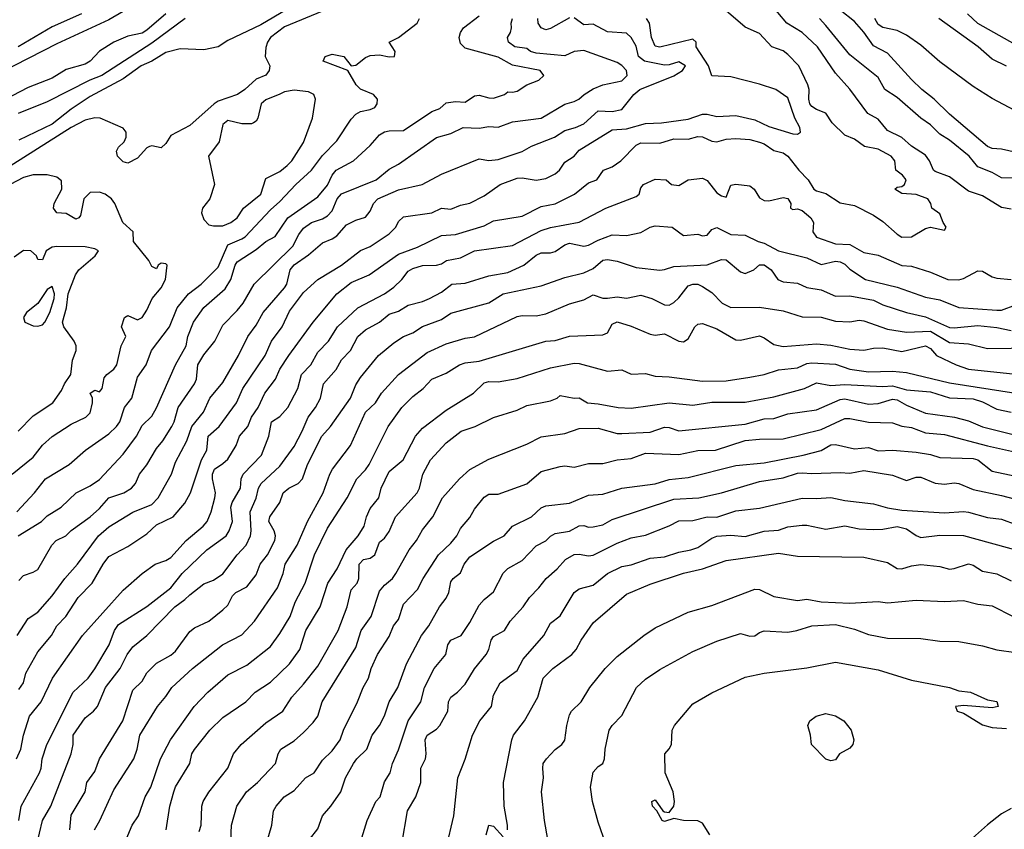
# Model space of a CAD drawing. Header units: metres. Extents: x -46681 to -43747, y -240911 to -237677.
# Tile 859 of 1056: x -44327 to -44223, y -239307 to -239222. Entities that reach past the tile are written whole.
import ezdxf

# ---------------------------------------------------------------- set-up
doc = ezdxf.new("R2010")
doc.units = ezdxf.units.M
doc.layers.add('CONTOUR_INDEX', color=1, linetype='Continuous')
doc.layers.add('CONTOUR_INTER', color=3, linetype='Continuous')

msp = doc.modelspace()

# ---------------------------------------------------------------- linework, layer by layer
at = {"layer": 'CONTOUR_INDEX'}
for points, elevation in [([(-44294.6, -239220.74), (-44298.6, -239222.4), (-44300.09, -239223.52), (-44300.42, -239224.02), (-44300.6, -239224.58), (-44300.64, -239225.52), (-44300.16, -239226.52), (-44300.22, -239227.02), (-44300.6, -239227.49), (-44301.6, -239227.93), (-44302.78, -239229.02), (-44303.57, -239229.52), (-44305.6, -239230.24), (-44306.04, -239230.52), (-44308.6, -239232.81), (-44310.6, -239233.85), (-44311.1, -239234.69), (-44311.6, -239235.17), (-44312.6, -239234.96), (-44312.85, -239235.02), (-44313.1, -239235.15), (-44314.1, -239236.25), (-44315.1, -239236.76), (-44315.6, -239236.64), (-44316.21, -239236.02), (-44316.31, -239235.52), (-44316.1, -239235.08), (-44315.5, -239234.52), (-44315.29, -239234.02), (-44315.28, -239233.52), (-44315.6, -239233.07), (-44318.03, -239232.02), (-44318.6, -239232.01), (-44319.6, -239232.24), (-44321.1, -239233.01), (-44328.6, -239237.74)], 105), ([(-44326.84, -239299.52), (-44326.39, -239298.52), (-44326.12, -239297.02), (-44325.47, -239295.02), (-44324.23, -239293.52), (-44323.04, -239291.02), (-44319.89, -239286.52), (-44315.6, -239281.76), (-44313.61, -239280.02), (-44312.24, -239279.02), (-44311.1, -239278.65), (-44310.6, -239278.32), (-44308.97, -239276.52), (-44307.17, -239275.02), (-44306.77, -239274.52), (-44306.33, -239273.52), (-44305.95, -239272.02), (-44305.89, -239271.52), (-44306.2, -239270.02), (-44306.2, -239269.52), (-44306, -239269.02), (-44305.1, -239268.43), (-44304.6, -239267.94), (-44303.7, -239266.52), (-44303.36, -239265.52), (-44302.49, -239264.52), (-44302.09, -239263.52), (-44301.39, -239262.52), (-44300.68, -239261.02), (-44299.56, -239259.52), (-44299.1, -239258.49), (-44298.17, -239257.02), (-44295.61, -239253.52), (-44293.11, -239250.52), (-44291.6, -239249.34), (-44289.71, -239248.52), (-44286.6, -239246.35), (-44284.6, -239245.62), (-44282.1, -239244.38), (-44280.6, -239244.29), (-44277.6, -239243.36), (-44276.6, -239242.84), (-44273.6, -239242.36), (-44271.6, -239241.34), (-44270.1, -239241.04), (-44268.09, -239240.02), (-44266.6, -239238.85), (-44265.74, -239238.52), (-44265.04, -239237.52), (-44264.1, -239237.14), (-44263.21, -239236.52), (-44261.6, -239234.88), (-44261.1, -239234.63), (-44259.1, -239234.65), (-44257.6, -239234.2), (-44256.1, -239234.25), (-44255.1, -239233.96), (-44254.6, -239233.98), (-44253.6, -239234.44), (-44253.1, -239234.51), (-44252.1, -239234.24), (-44251.1, -239234.16), (-44249.6, -239234.27), (-44248.6, -239234.55), (-44248.1, -239234.73), (-44247.1, -239235.43), (-44246.1, -239235.69), (-44245.6, -239236.05), (-44244.47, -239237.52), (-44243.47, -239238.52), (-44242.86, -239239.52), (-44242.6, -239239.7), (-44241.6, -239239.98), (-44240.1, -239240.94), (-44238.6, -239241.24), (-44236.6, -239242.24), (-44235.6, -239242.91), (-44234.1, -239244.26), (-44233.6, -239244.55), (-44232.6, -239244.53), (-44231.1, -239243.67), (-44230.6, -239243.5), (-44229.1, -239243.82), (-44228.93, -239243.52), (-44229.26, -239243.02), (-44229.6, -239242.1), (-44230.45, -239241.52), (-44230.56, -239241.02), (-44230.87, -239240.52), (-44232.1, -239240.06), (-44233.6, -239239.98), (-44234.36, -239239.52), (-44234.1, -239239.29), (-44233.6, -239239.23), (-44233.34, -239239.02), (-44233.16, -239238.52), (-44233.55, -239238.02), (-44234.24, -239237.52), (-44234.33, -239236.52), (-44234.73, -239236.02), (-44236.1, -239235.31), (-44237.53, -239235.02), (-44238.6, -239234.24), (-44239.6, -239233.81), (-44240.94, -239232.52), (-44241.6, -239231.49), (-44242.6, -239231.13), (-44243.1, -239230.79), (-44243.31, -239230.52), (-44243.4, -239230.02), (-44243.37, -239229.02), (-44243.5, -239228.52), (-44244.45, -239226.52), (-44245.6, -239225.32), (-44246.1, -239224.95), (-44247.3, -239224.52), (-44248.6, -239223.1), (-44250.1, -239222.45), (-44252.1, -239220.72)], 110), ([(-44319.98, -239221.02), (-44323.1, -239222.39), (-44326.65, -239224.52)], 110), ([(-44326.8, -239273.52), (-44324.93, -239271.52), (-44323.79, -239270.02), (-44321.28, -239268.52), (-44319.56, -239267.02), (-44317.1, -239265.3), (-44316.31, -239264.52), (-44315.95, -239264.02), (-44315.48, -239262.52), (-44314.7, -239261.52), (-44314.1, -239259.3), (-44313.19, -239258.02), (-44312.63, -239256.52), (-44310.72, -239254.02), (-44309.93, -239252.02), (-44308.74, -239250.52), (-44307.4, -239249.52), (-44305.6, -239247.74), (-44304.6, -239245.36), (-44303.1, -239244.76), (-44302.76, -239244.52), (-44300.1, -239241.67), (-44299.1, -239240.82), (-44297.43, -239239.02), (-44295.79, -239237.52), (-44294.6, -239235.98), (-44293.1, -239234.42), (-44291.6, -239232.12), (-44291.1, -239231.61), (-44290.6, -239231.32), (-44289.6, -239231.13), (-44289.1, -239230.9), (-44288.86, -239230.52), (-44288.81, -239230.02), (-44289.25, -239229.52), (-44290.6, -239228.96), (-44291.08, -239228.52), (-44291.95, -239227.02), (-44294.53, -239226.02), (-44294.33, -239225.52), (-44293.6, -239225.28), (-44292.38, -239225.52), (-44291.6, -239226.5), (-44291.1, -239226.46), (-44290.1, -239225.64), (-44289.6, -239225.42), (-44288.6, -239225.36), (-44287.6, -239225.55), (-44287.04, -239225.52), (-44286.96, -239225.02), (-44287.58, -239224.02), (-44286.6, -239223.53), (-44284.65, -239222.02), (-44284.39, -239221.52)], 105), ([(-44222.6, -239226.55), (-44224.1, -239225.81), (-44225.56, -239224.52), (-44229.71, -239221.52)], 115), ([(-44315.3, -239308.02), (-44314.66, -239306.52), (-44314.01, -239305.52), (-44313.28, -239303.52), (-44312.71, -239302.52), (-44311.66, -239299.52), (-44310.62, -239297.52), (-44308.13, -239294.02), (-44306.7, -239292.52), (-44304.6, -239290.69), (-44302.6, -239289.66), (-44300.1, -239287.7), (-44299.1, -239286.34), (-44298.01, -239284.52), (-44297.48, -239283.02), (-44296.45, -239281.02), (-44295.45, -239278.02), (-44294.1, -239275.21), (-44292.01, -239272.02), (-44291.01, -239270.02), (-44290.1, -239269.09), (-44289.7, -239268.52), (-44287.71, -239264.52), (-44286.26, -239262.52), (-44285.1, -239261.37), (-44284.03, -239260.52), (-44283.1, -239259.52), (-44281.6, -239258.88), (-44280.19, -239258.02), (-44279.6, -239257.81), (-44278.1, -239257.64), (-44271.1, -239255.52), (-44270.1, -239255.44), (-44268.6, -239255.01), (-44265.1, -239254.86), (-44264.6, -239254.66), (-44264.1, -239253.72), (-44263.6, -239253.48), (-44262.1, -239253.94), (-44260.1, -239254.78), (-44259.6, -239254.88), (-44258.6, -239254.74), (-44257.1, -239255.54), (-44256.6, -239255.61), (-44256.1, -239255.27), (-44255.39, -239254.02), (-44255.1, -239253.75), (-44254.6, -239253.65), (-44253.1, -239254.24), (-44251.1, -239255.4), (-44250.6, -239255.43), (-44248.6, -239254.96), (-44248.1, -239255.17), (-44247.1, -239255.89), (-44246.1, -239256.08), (-44242.6, -239255.81), (-44241.1, -239255.93), (-44239.1, -239256.35), (-44237.6, -239256.46), (-44236.6, -239256.27), (-44235.6, -239256.24), (-44233.6, -239256.61), (-44231.1, -239256.01), (-44230.6, -239256.29), (-44229.96, -239257.02), (-44227.9, -239258.02), (-44226.6, -239258.48), (-44221.6, -239258.99)], 115), ([(-44295.98, -239308.02), (-44295.1, -239306.92), (-44294.63, -239305.52), (-44293.73, -239304.52), (-44292.68, -239303.02), (-44292.18, -239301.52), (-44291.36, -239300.02), (-44291, -239299.52), (-44289.93, -239298.52), (-44289.37, -239297.02), (-44288.6, -239296.02), (-44288.1, -239295), (-44287.61, -239293.52), (-44286.69, -239292.02), (-44285.78, -239289.52), (-44284.2, -239286.52), (-44283.42, -239285.52), (-44282.31, -239283.52), (-44281.6, -239282.6), (-44281.32, -239282.02), (-44281.1, -239280.89), (-44280.84, -239280.52), (-44280.1, -239279.93), (-44279.68, -239279.02), (-44279.1, -239278.26), (-44276.6, -239276.58), (-44275.5, -239276.02), (-44274.6, -239275.03), (-44272.6, -239274.05), (-44271.6, -239273.09), (-44271.1, -239272.89), (-44268.6, -239272.61), (-44266.6, -239271.76), (-44265.1, -239271.66), (-44263.1, -239271.03), (-44259.6, -239270.57), (-44258.1, -239270.09), (-44256.1, -239269.89), (-44251.1, -239268.61), (-44248.1, -239268.35), (-44244, -239267.52), (-44242.1, -239267.05), (-44241.1, -239266.46), (-44240.6, -239266.4), (-44238.6, -239266.88), (-44237.1, -239266.73), (-44236.1, -239267.08), (-44234.6, -239267.02), (-44232.1, -239267.21), (-44230.6, -239267.46), (-44229.6, -239267.77), (-44226.1, -239267.89), (-44225.6, -239268.04), (-44224.1, -239269.21), (-44219.6, -239270.18)], 120), ([(-44270.89, -239308.02), (-44271.23, -239306.02), (-44271.56, -239303.02), (-44271.34, -239301.52), (-44271.42, -239300.52), (-44271.36, -239300.02), (-44271.04, -239299.52), (-44270.1, -239298.54), (-44269.41, -239298.02), (-44269.1, -239297.57), (-44268.89, -239296.02), (-44268.6, -239294.89), (-44268.41, -239294.52), (-44267.38, -239293.52), (-44266.46, -239292.02), (-44264.85, -239290.02), (-44263.6, -239288.76), (-44260.78, -239286.52), (-44259.6, -239285.74), (-44256.1, -239284.08), (-44253.6, -239283.39), (-44249.1, -239281.67), (-44248.6, -239281.69), (-44247.1, -239282.41), (-44244.6, -239282.86), (-44243.6, -239282.72), (-44242.1, -239282.98), (-44239.1, -239283.14), (-44236.1, -239282.94), (-44235.1, -239283.09), (-44232.1, -239282.81), (-44229.1, -239282.95), (-44227.1, -239282.85), (-44225.6, -239283.25), (-44224.1, -239283.42), (-44221.87, -239284.52)], 125)]:
    msp.add_lwpolyline(points, dxfattribs=dict(at, elevation=elevation))
at = {"layer": 'CONTOUR_INTER'}
for points, elevation in [([(-44297.6, -239220.11), (-44301.1, -239222.2), (-44304.6, -239223.86), (-44305.6, -239224.52), (-44307.1, -239224.83), (-44309.6, -239224.74), (-44311.1, -239225.11), (-44312.6, -239226.01), (-44313.71, -239226.52), (-44315.6, -239227.87), (-44319.1, -239229.76), (-44321.1, -239231.07), (-44323.1, -239232.67), (-44326.6, -239234.33)], 106), ([(-44222.1, -239241.62), (-44223.1, -239241.44), (-44225.1, -239240.21), (-44226.6, -239239.72), (-44228.6, -239238.2), (-44230.1, -239237.66), (-44230.28, -239237.52), (-44230.69, -239236.52), (-44231.1, -239235.92), (-44232.6, -239234.97), (-44233.6, -239234.06), (-44235.1, -239233.34), (-44236.1, -239232.13), (-44237.2, -239231.52), (-44239.1, -239228.96), (-44240.6, -239227.28), (-44242.49, -239224.52), (-44244.1, -239222.99), (-44245.71, -239222.02), (-44247.6, -239219.78)], 111), ([(-44315.6, -239220.8), (-44317.1, -239221.68), (-44322.6, -239224.18), (-44330.1, -239228.02)], 109), ([(-44311.1, -239221.02), (-44313.1, -239222.77), (-44313.6, -239223.07), (-44315.1, -239223.39), (-44316.6, -239224.02), (-44318.1, -239224.97), (-44319.09, -239226.02), (-44319.6, -239226.33), (-44321.6, -239226.9), (-44323.1, -239227.81), (-44325.6, -239228.79), (-44328.1, -239230.08)], 108), ([(-44221.1, -239235.74), (-44223.1, -239235.31), (-44224.1, -239235.23), (-44224.6, -239235.02), (-44228.6, -239231.62), (-44230.19, -239230.02), (-44231.49, -239229.02), (-44232.6, -239227.96), (-44235.1, -239225.17), (-44236.6, -239224.4), (-44237.6, -239222.97), (-44238.6, -239221.83), (-44240.1, -239220.64)], 113), ([(-44221.1, -239224.57), (-44225.6, -239222.05), (-44226.68, -239221.02)], 116), ([(-44326.78, -239286.52), (-44325.6, -239284.75), (-44324.6, -239284.06), (-44323.1, -239282.35), (-44321.74, -239280.52), (-44320.41, -239279.02), (-44318.19, -239276.02), (-44317.1, -239275.07), (-44314.6, -239273.53), (-44312.6, -239272.72), (-44311.93, -239272.02), (-44310.5, -239269.52), (-44310.1, -239268.27), (-44308.9, -239266.02), (-44308.39, -239264.52), (-44307.15, -239263.02), (-44306.48, -239261.52), (-44305.1, -239259.88), (-44303.46, -239257.02), (-44302.47, -239255.02), (-44301.6, -239253.83), (-44300.85, -239252.52), (-44298.6, -239249.9), (-44298.36, -239249.52), (-44298.03, -239248.02), (-44297.6, -239247.48), (-44296.1, -239246.44), (-44294.6, -239245.15), (-44293.6, -239244.75), (-44293.1, -239244.41), (-44292.1, -239243.28), (-44291.1, -239242.78), (-44290.1, -239242.46), (-44289.6, -239241.83), (-44289.25, -239241.02), (-44288.78, -239240.52), (-44286.6, -239239.58), (-44284.11, -239239.02), (-44282.1, -239237.93), (-44278.1, -239236.31), (-44277.1, -239236.49), (-44276.1, -239236.38), (-44273.6, -239235.54), (-44272.6, -239234.98), (-44270.2, -239234.02), (-44269.1, -239233.33), (-44267.96, -239233.02), (-44267.1, -239232.62), (-44265.6, -239231.24), (-44264.1, -239231.31), (-44263.1, -239231.11), (-44261.82, -239229.52), (-44261.21, -239229.02), (-44257.6, -239227.57), (-44256.69, -239227.02), (-44256.4, -239226.52), (-44257.1, -239226.09), (-44258.1, -239226.41), (-44258.6, -239226.44), (-44260.72, -239226.02), (-44261.34, -239225.52), (-44261.6, -239224.44), (-44262.1, -239223.53), (-44262.6, -239223.09), (-44264.6, -239222.95), (-44266.1, -239222.12), (-44267.1, -239222.18), (-44268.1, -239221.45)], 108), ([(-44309.09, -239221.52), (-44312.6, -239224.13), (-44317.86, -239227.52), (-44319.11, -239228.02), (-44323.6, -239230.3), (-44326.68, -239231.52)], 107), ([(-44326.65, -239276.02), (-44324.22, -239274.52), (-44323.6, -239273.92), (-44322.12, -239273.02), (-44320.54, -239271.52), (-44319.1, -239270.78), (-44318.1, -239270.09), (-44315.6, -239267.42), (-44314.21, -239265.52), (-44313.6, -239264.4), (-44312.6, -239263.41), (-44312.1, -239262.54), (-44310.11, -239258.02), (-44308.96, -239256.02), (-44308.78, -239255.02), (-44308.19, -239253.52), (-44307.1, -239251.96), (-44304.88, -239250.02), (-44304.28, -239249.02), (-44303.82, -239247.52), (-44303.6, -239247.15), (-44301.6, -239245.87), (-44300.6, -239245.02), (-44299.6, -239244.48), (-44298.28, -239242.52), (-44295.1, -239240.3), (-44294.1, -239239.09), (-44293.61, -239238.02), (-44293.16, -239237.52), (-44291.34, -239236.52), (-44289.6, -239234.92), (-44288.6, -239233.77), (-44288.1, -239233.47), (-44287.6, -239233.38), (-44286.1, -239233.33), (-44283.1, -239231.31), (-44282.27, -239231.02), (-44281.6, -239230.43), (-44280.6, -239230.27), (-44279.6, -239230.33), (-44278.6, -239229.68), (-44278.1, -239229.6), (-44277.1, -239229.9), (-44276.6, -239229.91), (-44275.44, -239229.52), (-44275.1, -239229.24), (-44274.6, -239229.3), (-44274.1, -239229.18), (-44273.1, -239228.52), (-44271.82, -239228.02), (-44271.32, -239227.52), (-44271.7, -239227.02), (-44274.6, -239226.43), (-44276.1, -239225.6), (-44279.6, -239224.65), (-44280.1, -239224.15), (-44280.21, -239223.52), (-44280.09, -239223.02), (-44279.76, -239222.52), (-44278.1, -239221.24)], 106), ([(-44326.6, -239280.74), (-44326.1, -239280.21), (-44325.1, -239279.88), (-44324.6, -239279.58), (-44323.11, -239277.02), (-44322.65, -239276.52), (-44321.66, -239276.02), (-44321.1, -239275.47), (-44319.1, -239274.04), (-44318.1, -239273.17), (-44317.1, -239272.03), (-44315.52, -239271.52), (-44314.74, -239271.02), (-44314.32, -239270.52), (-44313.88, -239269.52), (-44313.1, -239268.55), (-44312.1, -239266.82), (-44311.44, -239266.02), (-44310.49, -239264.52), (-44310.23, -239264.02), (-44309.83, -239262.52), (-44308.1, -239260.02), (-44307.89, -239259.52), (-44307.75, -239258.02), (-44307.1, -239256.95), (-44305.95, -239255.52), (-44305.1, -239253.83), (-44303.6, -239252.31), (-44302.98, -239251.52), (-44301.82, -239249.52), (-44297.74, -239245.52), (-44297.1, -239244.3), (-44296.6, -239243.63), (-44295.78, -239243.02), (-44294.6, -239242.63), (-44294.1, -239242.31), (-44293.6, -239241.81), (-44293.07, -239240.52), (-44292.6, -239239.99), (-44288.97, -239238.52), (-44287.6, -239237.39), (-44286.6, -239236.88), (-44282.6, -239234.07), (-44281.1, -239233.63), (-44279.81, -239233.02), (-44278.1, -239233.1), (-44277.1, -239232.89), (-44276.1, -239232.97), (-44274.6, -239232.43), (-44271.6, -239232.04), (-44269.1, -239230.54), (-44268.1, -239230.28), (-44267.63, -239230.02), (-44267.07, -239229.52), (-44266.1, -239228.93), (-44265.1, -239228.53), (-44263.1, -239228.08), (-44262.53, -239227.52), (-44262.59, -239227.02), (-44263.1, -239226.47), (-44263.6, -239226.18), (-44267.1, -239224.91), (-44268.1, -239224.99), (-44269.1, -239225.45), (-44272.1, -239225.19), (-44272.7, -239225.02), (-44273.1, -239224.69), (-44274.36, -239224.52), (-44275.02, -239224.02), (-44275.13, -239223.52), (-44274.82, -239223.02), (-44274.71, -239222.52), (-44274.76, -239222.02), (-44274.6, -239221.52)], 107), ([(-44326.6, -239292.23), (-44326.1, -239291.52), (-44325.85, -239290.52), (-44324.6, -239288.26), (-44323.16, -239286.52), (-44322.58, -239285.52), (-44321.66, -239284.52), (-44320.35, -239282.52), (-44318.88, -239281.02), (-44317.71, -239279.02), (-44317.1, -239278.22), (-44315.1, -239277.17), (-44313.1, -239275.81), (-44312.1, -239274.89), (-44310.33, -239274.02), (-44309.1, -239272.58), (-44308.52, -239271.52), (-44307.35, -239268.02), (-44306.78, -239267.02), (-44306.64, -239265.52), (-44305.49, -239264.52), (-44303.68, -239262.02), (-44302.99, -239260.52), (-44300.67, -239257.02), (-44299.99, -239255.52), (-44298.86, -239254.02), (-44298.1, -239252.37), (-44296.6, -239250.38), (-44295.09, -239249.02), (-44292.62, -239247.52), (-44290.6, -239245.96), (-44289.6, -239245.55), (-44287.6, -239244.22), (-44286.89, -239243.52), (-44286.6, -239242.93), (-44286.1, -239242.41), (-44283.1, -239242.02), (-44282.1, -239241.52), (-44281.1, -239241.62), (-44280.1, -239241.2), (-44279.1, -239241), (-44277.6, -239240.21), (-44275.91, -239239.02), (-44274.1, -239238.36), (-44273.6, -239238.31), (-44272.1, -239238.56), (-44271.1, -239238.39), (-44270.1, -239237.88), (-44269.65, -239237.52), (-44269.1, -239236.68), (-44268.13, -239236.02), (-44267.6, -239235.4), (-44264.1, -239233.27), (-44262.6, -239233.15), (-44260.6, -239232.6), (-44258.92, -239232.52), (-44256.1, -239232.12), (-44254.6, -239231.62), (-44254.1, -239231.62), (-44253.1, -239231.85), (-44251.1, -239231.76), (-44249.1, -239232.2), (-44247.6, -239232.91), (-44245.1, -239233.67), (-44244.6, -239233.73), (-44244.29, -239233.52), (-44244.35, -239233.02), (-44244.88, -239232.02), (-44245.6, -239229.88), (-44246.88, -239229.02), (-44248.6, -239228.43), (-44251.6, -239227.68), (-44253.6, -239227.57), (-44253.97, -239226.52), (-44255.25, -239224.52), (-44255.25, -239224.02), (-44255.6, -239223.7), (-44259.1, -239224.56), (-44259.6, -239224.43), (-44259.98, -239223.52), (-44260.18, -239222.02), (-44260.48, -239221.52)], 109), ([(-44268.6, -239221.46), (-44270.6, -239222.58), (-44271.1, -239222.71), (-44271.6, -239222.52), (-44271.89, -239222.02), (-44271.94, -239221.52)], 108), ([(-44221.1, -239238.35), (-44223.1, -239238.32), (-44224.1, -239237.75), (-44225.6, -239237.14), (-44226.53, -239236.02), (-44228.6, -239234.35), (-44229.6, -239233.7), (-44230.6, -239232.73), (-44231.62, -239232.02), (-44234.1, -239229.85), (-44235.39, -239229.02), (-44236.1, -239227.75), (-44239.1, -239225.36), (-44241.6, -239222.27), (-44242.29, -239221.52)], 112), ([(-44221.1, -239231.55), (-44224.1, -239229.97), (-44226.1, -239228.68), (-44229.6, -239226.11), (-44231.6, -239224.35), (-44233.1, -239223.28), (-44234.1, -239222.81), (-44235.6, -239222.46), (-44236.1, -239222.15), (-44236.44, -239221.52)], 114), ([(-44299.1, -239229.49), (-44300.6, -239230.11), (-44301.06, -239230.52), (-44301.42, -239232.02), (-44301.6, -239232.36), (-44301.87, -239232.52), (-44302.1, -239232.62), (-44303.1, -239232.62), (-44304.6, -239232.28), (-44305.1, -239232.7), (-44305.5, -239234.52), (-44306.63, -239236.02), (-44305.98, -239239.02), (-44306.48, -239240.52), (-44307.24, -239241.52), (-44307.37, -239242.02), (-44307.1, -239242.69), (-44306.6, -239243.27), (-44306.1, -239243.39), (-44305.1, -239243.36), (-44304.26, -239243.02), (-44303.61, -239242.52), (-44302.93, -239241.52), (-44301.12, -239240.02), (-44300.6, -239238.37), (-44299.1, -239237.64), (-44298.35, -239237.02), (-44297.85, -239236.52), (-44296.6, -239234.58), (-44295.68, -239232.02), (-44295.37, -239230.02), (-44295.54, -239229.52), (-44296.1, -239229.25), (-44297.6, -239229.08), (-44298.6, -239229.25), (-44299.1, -239229.49)], 104), ([(-44327.29, -239269.52), (-44325.1, -239267.75), (-44324.1, -239266.49), (-44323.1, -239265.57), (-44321.1, -239264.26), (-44319.53, -239263.52), (-44319.1, -239263.06), (-44318.83, -239262.02), (-44318.84, -239261.52), (-44319.07, -239261.02), (-44318.6, -239260.7), (-44318.1, -239260.87), (-44317.82, -239260.52), (-44317.6, -239259.39), (-44317.34, -239259.02), (-44316.6, -239258.47), (-44316.29, -239258.02), (-44315.83, -239256.02), (-44315.34, -239255.02), (-44315.79, -239254.02), (-44315.47, -239253.02), (-44315.1, -239252.83), (-44314.1, -239253.27), (-44313.6, -239253.04), (-44313.1, -239252.26), (-44312.55, -239251.02), (-44311.6, -239249.91), (-44311.14, -239249.02), (-44310.99, -239247.52), (-44311.1, -239247.39), (-44311.6, -239247.31), (-44311.91, -239247.52), (-44312.1, -239247.92), (-44312.6, -239247.67), (-44312.92, -239247.02), (-44314.53, -239245.02), (-44314.56, -239244.02), (-44315.66, -239243.02), (-44316.5, -239241.02), (-44316.82, -239240.52), (-44317.51, -239240.02), (-44318.1, -239239.82), (-44319.1, -239239.85), (-44319.75, -239240.52), (-44320.1, -239242.28), (-44320.26, -239242.52), (-44320.6, -239242.66), (-44321.6, -239242.07), (-44322.6, -239242), (-44322.93, -239241.52), (-44322.89, -239241.02), (-44322.08, -239239.52), (-44322.1, -239238.64), (-44322.6, -239238.24), (-44323.6, -239238), (-44325.1, -239237.99), (-44326.1, -239238.27), (-44329.6, -239240.1)], 104), ([(-44326.59, -239306.02), (-44326.35, -239304.52), (-44324.41, -239301.02), (-44324.23, -239300.52), (-44324.14, -239299.52), (-44323.63, -239298.02), (-44320.88, -239292.52), (-44319.31, -239291.02), (-44318.6, -239290.03), (-44317.08, -239287.52), (-44316.51, -239286.02), (-44316.1, -239285.36), (-44313.1, -239283.48), (-44310.6, -239281.51), (-44309.41, -239280.02), (-44306.79, -239277.52), (-44304.75, -239276.02), (-44304.43, -239275.52), (-44304.08, -239274.52), (-44304.26, -239273.02), (-44304.14, -239272.52), (-44303.26, -239271.02), (-44303.19, -239270.02), (-44302.97, -239269.52), (-44301.05, -239267.52), (-44300.25, -239265.52), (-44299.98, -239264.02), (-44299.1, -239263.45), (-44298.28, -239262.52), (-44297.23, -239260.52), (-44296.81, -239259.02), (-44295.84, -239258.02), (-44295.1, -239256.67), (-44293.99, -239255.52), (-44293.03, -239254.02), (-44290.88, -239252.02), (-44288.1, -239250.52), (-44287.1, -239249.83), (-44286.26, -239249.02), (-44285.6, -239248.15), (-44285.1, -239247.86), (-44284.1, -239247.55), (-44282.6, -239247.51), (-44282.1, -239247.37), (-44281.57, -239247.02), (-44280.1, -239246.76), (-44278.6, -239246.02), (-44274.6, -239245.44), (-44271.6, -239243.85), (-44270.6, -239243.55), (-44267.6, -239242.98), (-44264.79, -239241.52), (-44261.6, -239240.27), (-44261.26, -239240.02), (-44261.1, -239239.36), (-44260.82, -239239.02), (-44259.6, -239238.47), (-44258.44, -239238.52), (-44257.87, -239239.02), (-44257.1, -239239.14), (-44256.1, -239238.52), (-44254.6, -239238.34), (-44254.1, -239238.58), (-44253.1, -239239.89), (-44252.6, -239240.21), (-44252.1, -239240.34), (-44251.6, -239239.1), (-44251.1, -239238.98), (-44249.6, -239239.17), (-44249.14, -239239.52), (-44248.6, -239240.42), (-44248.1, -239240.71), (-44247.6, -239240.74), (-44246.1, -239240.38), (-44245.6, -239240.5), (-44245.31, -239241.02), (-44245.32, -239241.52), (-44245.1, -239241.64), (-44244.6, -239241.58), (-44244.1, -239241.74), (-44243.18, -239242.52), (-44242.91, -239243.02), (-44242.98, -239244.02), (-44242.6, -239244.57), (-44240.6, -239245.28), (-44239.1, -239245.33), (-44237.6, -239246.18), (-44236.1, -239246.48), (-44233.6, -239247.55), (-44232.6, -239247.63), (-44230.6, -239248.26), (-44228.77, -239249.02), (-44227.6, -239249.06), (-44227.1, -239248.93), (-44225.6, -239248.11), (-44225.1, -239248.16), (-44224.1, -239248.75), (-44223.6, -239248.89), (-44222.1, -239249.01)], 111), ([(-44325.06, -239310.02), (-44324.09, -239306.02), (-44323.24, -239304.52), (-44321.08, -239299.02), (-44320.86, -239298.02), (-44320.87, -239297.02), (-44319.6, -239295.21), (-44318.73, -239294.52), (-44318.32, -239294.02), (-44317.47, -239292.02), (-44315.94, -239290.02), (-44315.18, -239288.52), (-44314.6, -239287.74), (-44313.11, -239286.52), (-44310.15, -239283.52), (-44309.1, -239282.76), (-44308.6, -239282.24), (-44307.1, -239281.08), (-44306.1, -239280.69), (-44305.1, -239280.05), (-44303.59, -239278.02), (-44302.66, -239277.02), (-44302.2, -239276.02), (-44302.13, -239275.52), (-44302.24, -239273.52), (-44301.6, -239272.05), (-44301.37, -239271.02), (-44301.06, -239270.52), (-44299.1, -239268.71), (-44297.6, -239266.61), (-44296.74, -239265.02), (-44296.12, -239263.52), (-44295.36, -239262.52), (-44294.82, -239261.52), (-44294.52, -239260.02), (-44293.19, -239258.52), (-44292.6, -239257.5), (-44291.67, -239256.52), (-44290.9, -239255.02), (-44290.1, -239254.34), (-44288.6, -239253.52), (-44287.6, -239252.68), (-44286.6, -239252.36), (-44285.6, -239251.73), (-44284.1, -239251.36), (-44283.35, -239251.02), (-44282.1, -239250.37), (-44281.01, -239249.52), (-44279.6, -239249.4), (-44277.1, -239248.64), (-44275.1, -239248.3), (-44273.4, -239247.52), (-44272.1, -239246.45), (-44271.6, -239246.22), (-44270.6, -239246.21), (-44270.1, -239246.06), (-44269.1, -239245.39), (-44268.6, -239245.21), (-44267.1, -239245.51), (-44266.6, -239245.42), (-44265.6, -239244.88), (-44264.1, -239244.33), (-44262.6, -239244.38), (-44261.1, -239244.08), (-44260.1, -239243.51), (-44259.6, -239243.39), (-44257.79, -239243.52), (-44256.6, -239244.38), (-44255.1, -239244.26), (-44254.6, -239244.42), (-44254.1, -239244.34), (-44253.6, -239243.76), (-44253.1, -239243.54), (-44251.6, -239244.27), (-44250.1, -239244.36), (-44248.75, -239245.02), (-44248.1, -239245.2), (-44246.6, -239246.02), (-44243.6, -239246.75), (-44242.1, -239247.43), (-44240.6, -239247.1), (-44240.1, -239247.17), (-44239.6, -239247.42), (-44239.1, -239247.93), (-44237.43, -239249.02), (-44234.1, -239249.83), (-44231.1, -239250.88), (-44229.6, -239251.17), (-44227.6, -239251.98), (-44223.6, -239252.26), (-44223.1, -239252.26), (-44221.6, -239251.69)], 112), ([(-44326.68, -239265.02), (-44325.1, -239263.38), (-44323.01, -239262.02), (-44322.1, -239260.73), (-44321.78, -239260.02), (-44321.12, -239259.02), (-44320.95, -239257.52), (-44320.55, -239256.52), (-44320.57, -239256.02), (-44320.78, -239255.52), (-44321.84, -239254.02), (-44322, -239253.52), (-44321.56, -239252.02), (-44321.4, -239250.52), (-44320.61, -239248.52), (-44320.28, -239248.02), (-44318.57, -239246.52), (-44318.22, -239246.02), (-44318.6, -239245.8), (-44319.6, -239245.59), (-44322.6, -239245.54), (-44323.1, -239245.63), (-44323.73, -239246.02), (-44324.1, -239246.97), (-44324.6, -239246.91), (-44324.73, -239246.52), (-44325.33, -239246.02), (-44326.1, -239245.97), (-44327.1, -239246.66)], 103), ([(-44321.24, -239307.02), (-44321.1, -239305.45), (-44319.6, -239303.02), (-44319.45, -239302.02), (-44318.6, -239300.85), (-44318.1, -239299.53), (-44315.66, -239295.52), (-44314.6, -239292.28), (-44313.6, -239291.35), (-44313.1, -239290.47), (-44312.1, -239289.44), (-44310.6, -239288.62), (-44310.1, -239288.18), (-44308.6, -239286.12), (-44308.1, -239285.74), (-44306.6, -239285.02), (-44305.1, -239283.84), (-44304.6, -239283.34), (-44304.1, -239282.35), (-44303.75, -239282.02), (-44302.6, -239281.4), (-44301.6, -239280.14), (-44301.18, -239279.02), (-44300.42, -239278.02), (-44299.65, -239276.52), (-44299.57, -239276.02), (-44299.7, -239275.52), (-44300.26, -239274.52), (-44300.16, -239274.02), (-44299.1, -239272.52), (-44298.76, -239271.52), (-44298.15, -239271.02), (-44297.18, -239270.52), (-44296.71, -239270.02), (-44296.19, -239268.52), (-44294.7, -239265.52), (-44293.77, -239264.52), (-44291.66, -239261.52), (-44291.1, -239260.13), (-44290.6, -239259.34), (-44288.72, -239257.02), (-44287.1, -239255.69), (-44286.1, -239255.05), (-44285.1, -239254.64), (-44284.1, -239253.98), (-44282.1, -239253.25), (-44281.1, -239252.57), (-44277.1, -239251.48), (-44275.6, -239250.55), (-44271.6, -239249.71), (-44269.1, -239248.8), (-44267.1, -239248.33), (-44266.1, -239247.86), (-44265.1, -239246.99), (-44264.6, -239246.93), (-44263.6, -239247.09), (-44261.6, -239247.75), (-44259.1, -239248.04), (-44258.6, -239247.99), (-44257.6, -239247.65), (-44254.1, -239247.48), (-44252.6, -239246.91), (-44252.1, -239246.95), (-44250.6, -239248.23), (-44250.1, -239248.38), (-44249.18, -239248.02), (-44248.6, -239247.49), (-44248.1, -239247.49), (-44247.37, -239248.02), (-44246.65, -239249.02), (-44246.1, -239249.29), (-44244.6, -239249.4), (-44243.6, -239249.88), (-44242.1, -239250.11), (-44240.6, -239250.79), (-44239.1, -239250.74), (-44236.6, -239251.22), (-44235.6, -239251.69), (-44233.1, -239252.52), (-44231.1, -239252.96), (-44228.6, -239254.08), (-44228.1, -239254.13), (-44225.6, -239253.87), (-44223.6, -239254.07), (-44222.1, -239254.4)], 113), ([(-44323.1, -239249.77), (-44323.6, -239250.09), (-44324.6, -239251.55), (-44325.78, -239252.52), (-44326.11, -239253.02), (-44325.96, -239253.52), (-44325.1, -239253.91), (-44324.6, -239253.93), (-44324.1, -239253.79), (-44323.84, -239253.52), (-44323.33, -239252.52), (-44322.89, -239251.02), (-44322.84, -239250.52), (-44323.1, -239249.77)], 102), ([(-44318.62, -239307.02), (-44318.05, -239306.02), (-44316.6, -239302.79), (-44314.5, -239299.52), (-44314.15, -239298.52), (-44313.86, -239297.02), (-44312, -239294.02), (-44311.1, -239292.97), (-44310.49, -239292.02), (-44308.32, -239290.02), (-44305.13, -239287.52), (-44303.1, -239286.47), (-44301.77, -239285.02), (-44299.37, -239281.52), (-44298.75, -239280.02), (-44298.53, -239279.02), (-44297.28, -239277.02), (-44296.18, -239274.52), (-44294.56, -239271.52), (-44293.83, -239269.52), (-44293.57, -239269.02), (-44291.66, -239266.52), (-44290.09, -239263.02), (-44289.02, -239262.02), (-44288.4, -239261.02), (-44286.6, -239259.02), (-44283.6, -239256.72), (-44281.6, -239255.79), (-44279.6, -239255.22), (-44278.6, -239255.08), (-44274.1, -239252.92), (-44273.6, -239252.81), (-44272.1, -239252.84), (-44271.1, -239252.66), (-44268.6, -239251.58), (-44267.1, -239251.16), (-44266.1, -239250.66), (-44265.1, -239250.99), (-44264.6, -239251), (-44263.6, -239250.85), (-44262.6, -239251), (-44261.1, -239250.67), (-44259.93, -239251.02), (-44258.6, -239251.71), (-44258.1, -239251.73), (-44257.6, -239251.45), (-44257.1, -239250.96), (-44256.1, -239249.68), (-44255.6, -239249.51), (-44255.1, -239249.53), (-44254.6, -239249.76), (-44253.6, -239250.4), (-44252.52, -239251.52), (-44251.6, -239251.97), (-44248.6, -239251.95), (-44246.1, -239252.34), (-44244.1, -239252.97), (-44242.1, -239252.98), (-44240.6, -239253.42), (-44239.1, -239253.5), (-44238.1, -239253.3), (-44237.6, -239253.37), (-44235.1, -239254.27), (-44233.1, -239254.58), (-44230.6, -239254.48), (-44228.6, -239255.66), (-44226.6, -239255.82), (-44224.6, -239256.29), (-44219.6, -239256.24)], 114), ([(-44311.09, -239307.02), (-44310.68, -239304.52), (-44310.28, -239303.02), (-44310.1, -239302.49), (-44308.59, -239300.02), (-44308.37, -239299.02), (-44308.1, -239298.53), (-44306.49, -239296.52), (-44305.1, -239295.18), (-44302.68, -239293.52), (-44301.7, -239292.52), (-44300.1, -239291.44), (-44298.08, -239289.52), (-44297, -239288.02), (-44296.37, -239286.02), (-44294.87, -239283.52), (-44294.06, -239281.02), (-44293.08, -239279.52), (-44292.14, -239277.52), (-44290.87, -239276.02), (-44290.22, -239275.02), (-44289.97, -239274.02), (-44289.6, -239273.17), (-44288.68, -239272.02), (-44288.43, -239271.02), (-44287.6, -239269.26), (-44286.13, -239268.02), (-44284.82, -239265.52), (-44284.1, -239264.69), (-44281.6, -239262.81), (-44278.7, -239261.02), (-44277.6, -239259.9), (-44277.1, -239259.78), (-44276.1, -239259.82), (-44274.1, -239259.47), (-44270.6, -239258.35), (-44268.1, -239257.84), (-44267.6, -239257.87), (-44264.6, -239258.69), (-44263.1, -239258.53), (-44262.1, -239259.01), (-44260.6, -239258.94), (-44259.6, -239259.21), (-44258.1, -239259.29), (-44254.6, -239259.74), (-44252.1, -239259.69), (-44249.6, -239259.32), (-44248.1, -239259.02), (-44246.6, -239258.56), (-44244.6, -239258.33), (-44243.6, -239257.87), (-44243.1, -239257.8), (-44240.6, -239257.95), (-44239.1, -239258.47), (-44237.1, -239258.76), (-44234.6, -239258.67), (-44233.1, -239258.82), (-44228.6, -239259.91), (-44221.6, -239261.01)], 116), ([(-44307.6, -239307.2), (-44307.39, -239306.52), (-44307.32, -239304.52), (-44307.19, -239304.02), (-44306.6, -239303.04), (-44304.6, -239300.52), (-44303.98, -239299.02), (-44303.18, -239298.02), (-44300.6, -239295.75), (-44298.81, -239294.52), (-44297.86, -239293.02), (-44296.6, -239291.67), (-44295.1, -239289.76), (-44292.97, -239286.02), (-44292.03, -239283.52), (-44291.6, -239281.74), (-44290.96, -239281.02), (-44290.79, -239280.52), (-44290.77, -239279.02), (-44290.29, -239278.52), (-44289.6, -239278.39), (-44289.1, -239278.02), (-44288.6, -239276.71), (-44288.1, -239276.29), (-44287.6, -239275.57), (-44286.92, -239274.02), (-44284.66, -239271.52), (-44284.39, -239271.02), (-44284.05, -239269.52), (-44283.23, -239268.02), (-44281.6, -239266.25), (-44280, -239265.02), (-44278.54, -239264.52), (-44276.6, -239263.55), (-44274.1, -239262.79), (-44273.1, -239262.31), (-44270.6, -239261.8), (-44269.9, -239261.52), (-44269.6, -239261.25), (-44268.1, -239261.54), (-44267.6, -239261.51), (-44266.71, -239262.02), (-44265.6, -239262.11), (-44263.49, -239262.52), (-44262.1, -239262.59), (-44258.1, -239262.01), (-44255.6, -239262.25), (-44253.6, -239261.94), (-44250.1, -239261.95), (-44247.1, -239261.39), (-44243.86, -239260.52), (-44242.6, -239259.93), (-44241.1, -239260.2), (-44239.6, -239260.08), (-44235.6, -239260.3), (-44234.6, -239260.23), (-44233.1, -239260.65), (-44230.6, -239260.86), (-44228.6, -239261.48), (-44226.1, -239261.59), (-44225.1, -239261.91), (-44223.6, -239262.68), (-44222.1, -239262.99)], 117), ([(-44304.3, -239309.02), (-44304.19, -239306.52), (-44303.62, -239304.52), (-44302.61, -239303.02), (-44301.47, -239302.02), (-44299.58, -239300.02), (-44299.28, -239299.02), (-44298.99, -239298.52), (-44297.6, -239297.64), (-44296.6, -239296.77), (-44295.6, -239295.71), (-44295.12, -239295.02), (-44294.65, -239293.52), (-44291.1, -239287.79), (-44290.53, -239286.02), (-44289.5, -239284.52), (-44288.6, -239281.86), (-44288.1, -239281.24), (-44287.23, -239280.52), (-44286.88, -239280.02), (-44285.48, -239277.52), (-44284.71, -239276.52), (-44284.1, -239275.41), (-44282.98, -239274.02), (-44281.98, -239272.02), (-44280.18, -239270.02), (-44279.1, -239269.04), (-44277.1, -239267.94), (-44273.1, -239266.36), (-44271.6, -239265.6), (-44269.1, -239265.25), (-44267.6, -239264.71), (-44265.6, -239264.7), (-44263.6, -239265.24), (-44263.1, -239265.26), (-44260.1, -239265.11), (-44258.6, -239264.58), (-44258.1, -239264.61), (-44257.1, -239264.97), (-44250.1, -239264.27), (-44248.1, -239263.69), (-44247.1, -239263.68), (-44245.6, -239263.18), (-44242.6, -239262.77), (-44240.1, -239261.68), (-44239.6, -239261.6), (-44237.1, -239262.15), (-44236.1, -239262.09), (-44234.6, -239261.65), (-44234.1, -239261.71), (-44233.1, -239262.27), (-44231.1, -239263.11), (-44228.06, -239263.52), (-44226.6, -239263.91), (-44225.1, -239264.55), (-44221.6, -239265.43)], 118), ([(-44300.97, -239310.02), (-44299.95, -239306.52), (-44299.76, -239305.02), (-44299.49, -239304.52), (-44298.64, -239303.52), (-44297.6, -239302.85), (-44296.39, -239301.52), (-44295.49, -239301.02), (-44294.6, -239299.67), (-44293.6, -239298.67), (-44292.76, -239297.52), (-44292.41, -239296.52), (-44290.93, -239293.52), (-44290.34, -239292.02), (-44289.77, -239291.02), (-44289.49, -239290.02), (-44288.83, -239288.52), (-44287.6, -239286.63), (-44287.14, -239285.52), (-44286.6, -239284.86), (-44286.1, -239283.23), (-44284.6, -239281.68), (-44284.01, -239280.52), (-44282.39, -239278.02), (-44281.1, -239276.82), (-44280.48, -239276.02), (-44280.1, -239275.26), (-44279.1, -239274.11), (-44278.6, -239273.21), (-44277.6, -239271.97), (-44277.1, -239271.65), (-44276.1, -239271.65), (-44273.1, -239270.55), (-44271.6, -239269.25), (-44269.6, -239268.73), (-44269.1, -239268.65), (-44268.1, -239268.8), (-44266.6, -239268.41), (-44265.1, -239268.41), (-44263.6, -239268.03), (-44262.1, -239267.89), (-44260.6, -239267.33), (-44257.1, -239267.45), (-44255.1, -239267.03), (-44253.22, -239267.02), (-44250.1, -239265.99), (-44248.6, -239265.84), (-44246.1, -239265.83), (-44242.1, -239264.84), (-44239.6, -239263.68), (-44239.1, -239263.66), (-44237.1, -239264.07), (-44234.6, -239264.13), (-44233.6, -239264.49), (-44232.6, -239264.62), (-44231.1, -239265.17), (-44229.1, -239265.37), (-44224.6, -239266.55), (-44221.1, -239267.31)], 119), ([(-44290.6, -239308.3), (-44289.9, -239306.02), (-44289, -239304.02), (-44288.56, -239303.52), (-44288.1, -239301.96), (-44287.5, -239301.02), (-44287.24, -239300.02), (-44286.6, -239298.58), (-44285.61, -239295.52), (-44284.27, -239293.52), (-44283.88, -239292.02), (-44282.85, -239290.02), (-44281.63, -239288.52), (-44281.41, -239287.52), (-44281.1, -239287.04), (-44280.03, -239286.52), (-44279.1, -239285.17), (-44278.1, -239283.34), (-44277.6, -239282.76), (-44276.6, -239281.93), (-44275.6, -239279.98), (-44275.1, -239279.49), (-44273.6, -239278.65), (-44272.1, -239277.1), (-44271.1, -239276.57), (-44270.6, -239276.06), (-44270.1, -239275.79), (-44268.6, -239275.53), (-44267.6, -239274.97), (-44267.1, -239274.93), (-44266.6, -239275.11), (-44266.1, -239275.1), (-44265.1, -239274.86), (-44264.1, -239274.31), (-44257.6, -239272.17), (-44254.97, -239272.02), (-44252.6, -239271.49), (-44248.6, -239270.31), (-44246.1, -239269.94), (-44244.6, -239269.44), (-44244.1, -239269.39), (-44243.1, -239269.48), (-44240.1, -239269.35), (-44239.1, -239269.43), (-44237.6, -239269.16), (-44234.6, -239269.65), (-44233.1, -239270.19), (-44232.1, -239269.86), (-44231.6, -239269.86), (-44230.1, -239270.48), (-44229.1, -239270.6), (-44228.1, -239270.46), (-44227.6, -239270.53), (-44226.1, -239271.17), (-44223.1, -239271.78), (-44219.1, -239272.85)], 121), ([(-44286.27, -239308.52), (-44285.66, -239305.02), (-44284.79, -239303.52), (-44284.27, -239302.02), (-44284.25, -239300.52), (-44283.76, -239299.52), (-44283.69, -239299.02), (-44283.8, -239297.52), (-44283.6, -239297.02), (-44282.6, -239296.42), (-44282.26, -239296.02), (-44281.42, -239294.52), (-44281.33, -239293.52), (-44281.1, -239293.04), (-44280.4, -239292.52), (-44279.6, -239291.67), (-44278.6, -239290.05), (-44277.38, -239288.52), (-44277.11, -239288.02), (-44276.86, -239287.02), (-44276.6, -239286.63), (-44275.45, -239286.02), (-44274.85, -239285.02), (-44273.48, -239283.52), (-44272.82, -239282.52), (-44271.83, -239281.52), (-44271.06, -239280.52), (-44269.92, -239279.52), (-44269.03, -239278.52), (-44268.1, -239278.01), (-44267.6, -239277.97), (-44266.6, -239278.15), (-44266.1, -239278.07), (-44263.6, -239276.79), (-44262.1, -239276.25), (-44260.6, -239275.98), (-44258.1, -239274.99), (-44257.1, -239274.46), (-44255.6, -239274.41), (-44254.1, -239274.04), (-44253.1, -239274.06), (-44251.1, -239273.4), (-44248.6, -239273.13), (-44244.1, -239272.08), (-44242.6, -239272.11), (-44241.1, -239271.98), (-44239.6, -239272.3), (-44236.6, -239272.66), (-44235.1, -239273.1), (-44233.6, -239273.34), (-44229.1, -239273.62), (-44227.1, -239273.47), (-44226.6, -239273.54), (-44224.6, -239274.09), (-44223.1, -239274.29), (-44221.6, -239274.85)], 122), ([(-44281.6, -239308.97), (-44280.77, -239305.52), (-44280.37, -239301.52), (-44279.6, -239299.56), (-44278.82, -239297.02), (-44278.06, -239295.52), (-44276.82, -239294.02), (-44276.6, -239292.82), (-44275.9, -239291.52), (-44274.1, -239290.22), (-44273.49, -239289.02), (-44271.32, -239286.52), (-44270.6, -239285.24), (-44269.6, -239284.45), (-44268.11, -239282.02), (-44267.6, -239281.61), (-44266.1, -239281.23), (-44264.62, -239280.02), (-44263.1, -239279.28), (-44262.1, -239279.09), (-44260.1, -239278.38), (-44258.6, -239278.26), (-44257.1, -239277.76), (-44255.81, -239277.52), (-44255.1, -239277.25), (-44253.6, -239276.28), (-44253.1, -239276.08), (-44251.6, -239275.97), (-44250.1, -239276.1), (-44248.1, -239275.55), (-44246.6, -239275.44), (-44245.6, -239275.07), (-44244.1, -239274.91), (-44243.6, -239274.91), (-44241.6, -239275.33), (-44239.6, -239274.97), (-44238.1, -239275.31), (-44236.6, -239275.36), (-44235.6, -239275.34), (-44234.1, -239275.05), (-44233.1, -239275.28), (-44232.1, -239276.01), (-44231.6, -239276.21), (-44229.6, -239275.98), (-44227.1, -239275.99), (-44221.1, -239277.64)], 123), ([(-44275.12, -239307.02), (-44275.14, -239306.52), (-44275.48, -239304.52), (-44275.56, -239302.02), (-44274.69, -239297.52), (-44274.5, -239297.02), (-44273.34, -239295.52), (-44271.94, -239293.02), (-44271.36, -239291.02), (-44270.36, -239290.02), (-44268.36, -239288.52), (-44267.9, -239288.02), (-44267.39, -239287.02), (-44266.1, -239285.19), (-44262.6, -239282.18), (-44260.1, -239281.12), (-44256.6, -239279.97), (-44254.6, -239279.5), (-44252.1, -239278.64), (-44246.6, -239277.85), (-44244.6, -239278.18), (-44237.6, -239278.28), (-44235.1, -239278.83), (-44234.1, -239279.49), (-44233.6, -239279.51), (-44232.6, -239279.19), (-44231.6, -239279.06), (-44229.6, -239279.25), (-44228.6, -239279.54), (-44228.1, -239279.49), (-44226.6, -239278.99), (-44226.1, -239279.13), (-44225.1, -239279.74), (-44223.6, -239280.05), (-44222.1, -239280.77)], 124), ([(-44264.78, -239308.52), (-44265.6, -239306.22), (-44266.17, -239304.02), (-44266.4, -239302.52), (-44266.1, -239300.93), (-44265.6, -239300.33), (-44265.11, -239300.02), (-44264.92, -239299.52), (-44264.84, -239298.52), (-44264.43, -239296.52), (-44264.12, -239296.02), (-44263.1, -239294.98), (-44261.56, -239292.02), (-44260.6, -239291.12), (-44259.1, -239290.11), (-44255.6, -239288.22), (-44253.1, -239287.12), (-44250.6, -239286.34), (-44249.6, -239286.6), (-44249.1, -239286.58), (-44248.6, -239286.21), (-44248.1, -239286.05), (-44245.6, -239286.18), (-44244.68, -239286.02), (-44243.1, -239285.5), (-44240.6, -239285.37), (-44238.6, -239285.86), (-44237.1, -239286.44), (-44235.1, -239286.82), (-44231.6, -239286.84), (-44229.6, -239287.15), (-44227.6, -239287.17), (-44225.1, -239287.61), (-44223.6, -239288.05), (-44219.6, -239288.62)], 126), ([(-44253.83, -239307.52), (-44254.6, -239306.32), (-44255.1, -239306.06), (-44256.6, -239306.02), (-44257.6, -239305.82), (-44258.6, -239306.13), (-44258.84, -239306.02), (-44259.39, -239305.02), (-44259.86, -239304.52), (-44259.93, -239304.02), (-44259.6, -239303.86), (-44258.77, -239305.02), (-44258.6, -239305.1), (-44258.1, -239305.2), (-44257.6, -239304.52), (-44257.53, -239304.02), (-44257.68, -239303.02), (-44258.54, -239301.02), (-44258.56, -239299.02), (-44258.1, -239298.49), (-44257.88, -239298.02), (-44257.81, -239296.52), (-44257.56, -239296.02), (-44255.6, -239293.75), (-44253.6, -239292.59), (-44250.1, -239290.93), (-44248.1, -239290.51), (-44243.6, -239289.95), (-44240.6, -239289.35), (-44236.1, -239290.14), (-44232.6, -239291.23), (-44228.6, -239292), (-44227.6, -239292.35), (-44226.39, -239292.52), (-44224.6, -239293.33), (-44223.6, -239293.5), (-44223.47, -239294.02), (-44224.1, -239294.15), (-44227.1, -239293.9), (-44227.97, -239294.02), (-44227.77, -239294.52), (-44227.1, -239294.72), (-44225.1, -239295.96), (-44224.1, -239296.23), (-44222.6, -239296.32)], 127), ([(-44242.63, -239295.02), (-44241.6, -239294.75), (-44240.6, -239294.99), (-44239.71, -239295.52), (-44238.95, -239296.52), (-44238.66, -239297.52), (-44238.77, -239298.02), (-44239.1, -239298.39), (-44240.16, -239299.02), (-44240.6, -239299.65), (-44241.1, -239299.74), (-44241.6, -239299.55), (-44243.11, -239298.02), (-44243.21, -239297.02), (-44243.5, -239296.02), (-44243.31, -239295.52), (-44242.63, -239295.02)], 128), ([(-44222.1, -239304.76), (-44223.1, -239305.31), (-44224.6, -239306.48), (-44227.1, -239308.74)], 127), ([(-44277.38, -239307.52), (-44277.1, -239306.53), (-44276.6, -239306.63), (-44275.6, -239307.76)], 124)]:
    msp.add_lwpolyline(points, dxfattribs=dict(at, elevation=elevation))

doc.saveas('drawing.dxf')
